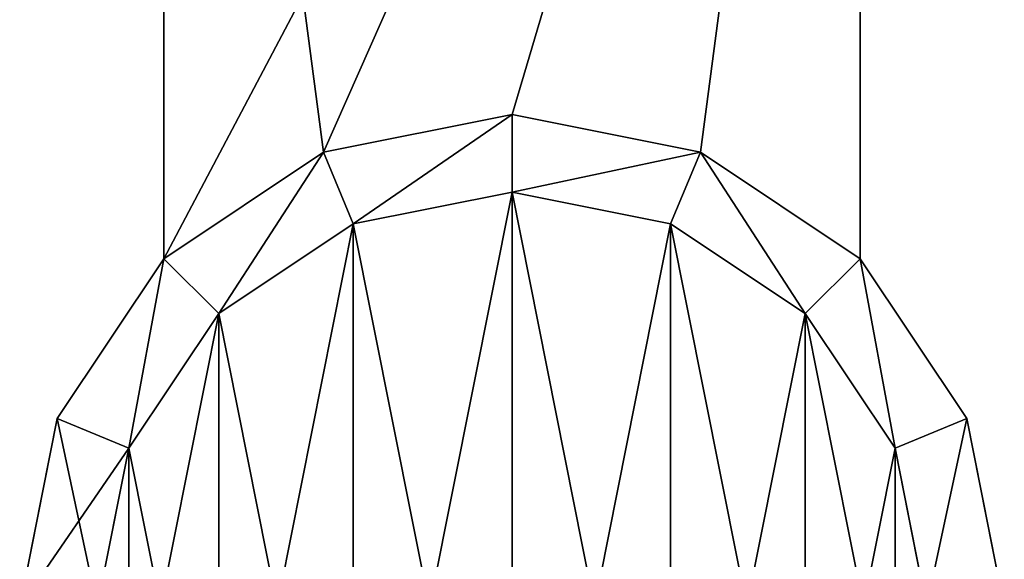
# Model space of a CAD drawing. Extents: x 0 to 48.8, y 0 to 26.9.
# Tile 259 of 656: x 22.673 to 23.673, y 0.548 to 1.096. Entities that reach past the tile are written whole.
import ezdxf

# ---------------------------------------------------------------- set-up
doc = ezdxf.new("R2010")
doc.units = 0
doc.header["$MEASUREMENT"] = 0
doc.layers.get('0').update_dxf_attribs({"linetype": 'CONTINUOUS'})
doc.layers.add('DOOR_HANDLE_-_LT', color=251, linetype='CONTINUOUS')

# ---------------------------------------------------------------- blocks, each defined once
blk = doc.blocks.new('T48IT100NP_TRADECAD_DXF')
at = {"layer": 'DOOR_HANDLE_-_LT', "color": 0}
for p, q in [((22.8191, 2.1926, 42.9925), (22.8191, 0.8535, 42.9925)), ((22.8191, 0.8535, 40.3925), (22.8191, 2.1926, 40.3925)), ((22.8191, 2.1926, 42.9925), (22.8191, 0.8535, 42.9925)), ((22.8191, 0.8535, 40.3925), (22.8191, 2.1926, 40.3925)), ((22.8191, 2.1926, 74.8671), (22.8191, 0.8535, 74.8671)), ((22.8191, 0.8535, 77.4729), (22.8191, 2.1926, 77.4729)), ((22.8191, 0.8535, 77.4729), (22.8191, 2.1926, 77.4729)), ((22.8191, 2.1926, 74.8671), (22.8191, 0.8535, 74.8671)), ((23.5262, 2.1927, 42.9925), (23.5262, 0.8535, 42.9925)), ((23.5262, 0.8535, 40.3925), (23.5262, 2.1927, 40.3925)), ((23.5262, 0.8535, 74.8671), (23.5262, 2.1927, 74.8671)), ((23.5262, 0.8535, 77.4729), (23.5262, 2.1927, 77.4729)), ((23.5262, 0.8535, 74.8671), (23.5262, 2.1927, 74.8671)), ((23.5262, 0.8535, 77.4729), (23.5262, 2.1927, 77.4729)), ((23.5262, 0.8535, 40.3925), (23.5262, 2.1927, 40.3925)), ((23.5262, 2.1927, 42.9925), (23.5262, 0.8535, 42.9925)), ((23.1727, 1, 39.9225), (22.9813, 0.9619, 39.9225)), ((22.9813, 0.9619, 77.937), (23.1727, 1, 77.937)), ((23.1727, 1, 42.9925), (22.9813, 0.9619, 42.9925)), ((22.9813, 0.9619, 40.3925), (23.1727, 1, 40.3925)), ((22.9813, 0.9619, 77.4729), (23.1727, 1, 77.4729)), ((22.9813, 0.9619, 77.937), (23.1727, 1, 77.937)), ((23.1727, 1, 42.9925), (22.9813, 0.9619, 42.9925)), ((23.1727, 1, 74.8671), (22.9813, 0.9619, 74.8671)), ((22.9813, 0.9619, 40.3925), (23.1727, 1, 40.3925)), ((23.1727, 1, 39.9225), (22.9813, 0.9619, 39.9225)), ((23.1727, 1, 74.8671), (22.9813, 0.9619, 74.8671)), ((22.9813, 0.9619, 77.4729), (23.1727, 1, 77.4729)), ((23.364, 0.9619, 39.9225), (23.1727, 1, 39.9225)), ((23.1727, 1, 39.9225), (23.1727, 0.9211, 39.8436)), ((23.1727, 0.9211, 78.0158), (23.1727, 1, 77.937)), ((23.1727, 1, 77.937), (23.364, 0.9619, 77.937)), ((23.1727, 1, 39.9225), (23.1727, 0.9211, 39.8436)), ((23.1727, 0.9211, 78.0158), (23.1727, 1, 77.937)), ((23.1727, 1, 42.9925), (23.364, 0.9619, 42.9925)), ((23.1727, 1, 40.3925), (23.364, 0.9619, 40.3925)), ((23.1727, 1, 77.4729), (23.364, 0.9619, 77.4729)), ((23.1727, 1, 77.937), (23.364, 0.9619, 77.937)), ((23.1727, 1, 77.937), (23.1727, 1, 77.4729)), ((23.1727, 1, 77.937), (23.1727, 1, 77.4729)), ((23.1727, 1, 42.9925), (23.364, 0.9619, 42.9925)), ((23.364, 0.9619, 74.8671), (23.1727, 1, 74.8671)), ((23.1727, 1, 74.8671), (23.1727, 1, 42.9925)), ((23.1727, 1, 74.8671), (23.1727, 1, 42.9925)), ((23.1727, 1, 39.9225), (23.1727, 1, 40.3925)), ((23.1727, 1, 40.3925), (23.364, 0.9619, 40.3925)), ((23.1727, 1, 39.9225), (23.1727, 1, 40.3925)), ((23.364, 0.9619, 39.9225), (23.1727, 1, 39.9225)), ((23.364, 0.9619, 74.8671), (23.1727, 1, 74.8671)), ((23.1727, 1, 77.4729), (23.364, 0.9619, 77.4729)), ((22.9813, 0.9619, 39.9225), (22.8191, 0.8535, 39.9225)), ((22.8191, 0.8535, 77.937), (22.9813, 0.9619, 77.937)), ((22.9813, 0.9619, 42.9925), (22.8191, 0.8535, 42.9925)), ((22.8191, 0.8535, 40.3925), (22.9813, 0.9619, 40.3925)), ((22.8191, 0.8535, 77.4729), (22.9813, 0.9619, 77.4729)), ((22.8191, 0.8535, 77.937), (22.9813, 0.9619, 77.937)), ((22.8191, 0.8535, 40.3925), (22.9813, 0.9619, 40.3925)), ((22.9813, 0.9619, 39.9225), (22.8191, 0.8535, 39.9225)), ((22.9813, 0.9619, 42.9925), (22.8191, 0.8535, 42.9925)), ((22.9813, 0.9619, 74.8671), (22.8191, 0.8535, 74.8671)), ((22.9813, 0.9619, 74.8671), (22.8191, 0.8535, 74.8671)), ((22.8191, 0.8535, 77.4729), (22.9813, 0.9619, 77.4729)), ((22.9813, 0.9619, 39.9225), (23.0115, 0.8891, 39.8436)), ((23.0115, 0.8891, 78.0158), (22.9813, 0.9619, 77.937)), ((22.9813, 0.9619, 39.9225), (23.0115, 0.8891, 39.8436)), ((23.0115, 0.8891, 78.0158), (22.9813, 0.9619, 77.937)), ((22.9813, 0.9619, 77.937), (22.9813, 0.9619, 77.4729)), ((22.9813, 0.9619, 77.937), (22.9813, 0.9619, 77.4729)), ((22.9813, 0.9619, 74.8671), (22.9813, 0.9619, 42.9925)), ((22.9813, 0.9619, 39.9225), (22.9813, 0.9619, 40.3925)), ((22.9813, 0.9619, 74.8671), (22.9813, 0.9619, 42.9925)), ((22.9813, 0.9619, 39.9225), (22.9813, 0.9619, 40.3925)), ((23.364, 0.9619, 39.9225), (23.3338, 0.8891, 39.8436)), ((23.3338, 0.8891, 78.0158), (23.364, 0.9619, 77.937)), ((23.364, 0.9619, 39.9225), (23.3338, 0.8891, 39.8436)), ((23.3338, 0.8891, 78.0158), (23.364, 0.9619, 77.937)), ((23.5262, 0.8535, 39.9225), (23.364, 0.9619, 39.9225)), ((23.364, 0.9619, 77.937), (23.5262, 0.8535, 77.937)), ((23.364, 0.9619, 42.9925), (23.5262, 0.8535, 42.9925)), ((23.5262, 0.8535, 40.3925), (23.364, 0.9619, 40.3925)), ((23.364, 0.9619, 77.4729), (23.5262, 0.8535, 77.4729)), ((23.364, 0.9619, 77.937), (23.5262, 0.8535, 77.937)), ((23.364, 0.9619, 77.937), (23.364, 0.9619, 77.4729)), ((23.364, 0.9619, 77.937), (23.364, 0.9619, 77.4729)), ((23.364, 0.9619, 42.9925), (23.5262, 0.8535, 42.9925)), ((23.5262, 0.8535, 74.8671), (23.364, 0.9619, 74.8671)), ((23.364, 0.9619, 74.8671), (23.364, 0.9619, 42.9925)), ((23.364, 0.9619, 74.8671), (23.364, 0.9619, 42.9925)), ((23.364, 0.9619, 39.9225), (23.364, 0.9619, 40.3925)), ((23.5262, 0.8535, 40.3925), (23.364, 0.9619, 40.3925)), ((23.364, 0.9619, 39.9225), (23.364, 0.9619, 40.3925)), ((23.5262, 0.8535, 39.9225), (23.364, 0.9619, 39.9225)), ((23.5262, 0.8535, 74.8671), (23.364, 0.9619, 74.8671)), ((23.364, 0.9619, 77.4729), (23.5262, 0.8535, 77.4729)), ((23.1727, 0.9211, 39.8436), (23.0115, 0.8891, 39.8436)), ((23.1727, 0.9211, 78.0158), (23.0115, 0.8891, 78.0158)), ((23.1727, 0.9211, 39.8436), (23.0115, 0.8891, 39.8436)), ((23.1727, 0.9211, 78.0158), (23.0115, 0.8891, 78.0158)), ((23.3338, 0.8891, 39.8436), (23.1727, 0.9211, 39.8436)), ((23.3338, 0.8891, 78.0158), (23.1727, 0.9211, 78.0158)), ((23.3338, 0.8891, 39.8436), (23.1727, 0.9211, 39.8436)), ((23.3338, 0.8891, 78.0158), (23.1727, 0.9211, 78.0158)), ((23.0115, 0.8891, 39.8436), (22.8749, 0.7978, 39.8436)), ((23.0115, 0.8891, 78.0158), (22.8749, 0.7978, 78.0158)), ((23.0115, 0.8891, 39.8436), (22.8749, 0.7978, 39.8436)), ((23.0115, 0.8891, 78.0158), (22.8749, 0.7978, 78.0158)), ((23.4705, 0.7978, 39.8436), (23.3338, 0.8891, 39.8436)), ((23.4705, 0.7978, 78.0158), (23.3338, 0.8891, 78.0158)), ((23.4705, 0.7978, 39.8436), (23.3338, 0.8891, 39.8436)), ((23.4705, 0.7978, 78.0158), (23.3338, 0.8891, 78.0158)), ((22.8191, 0.8535, 39.9225), (22.7107, 0.6913, 39.9225)), ((22.7107, 0.6913, 77.937), (22.8191, 0.8535, 77.937)), ((22.8191, 0.8535, 39.9225), (22.7107, 0.6913, 39.9225)), ((22.7107, 0.6913, 77.937), (22.8191, 0.8535, 77.937)), ((22.8191, 0.8535, 39.9225), (22.8749, 0.7978, 39.8436)), ((22.8191, 0.8535, 39.9225), (22.8191, 0.8535, 40.3925)), ((22.8191, 0.8535, 42.9925), (22.8191, 0.8535, 40.3925)), ((22.8191, 0.8535, 74.8671), (22.8191, 0.8535, 42.9925)), ((22.8191, 0.8535, 74.8671), (22.8191, 0.8535, 77.4729)), ((22.8191, 0.8535, 77.937), (22.8191, 0.8535, 77.4729)), ((22.8749, 0.7978, 78.0158), (22.8191, 0.8535, 77.937)), ((22.8191, 0.8535, 39.9225), (22.8749, 0.7978, 39.8436)), ((22.8749, 0.7978, 78.0158), (22.8191, 0.8535, 77.937)), ((22.8191, 0.8535, 42.9925), (22.8191, 0.8535, 40.3925)), ((22.8191, 0.8535, 77.937), (22.8191, 0.8535, 77.4729)), ((22.8191, 0.8535, 39.9225), (22.8191, 0.8535, 40.3925)), ((22.8191, 0.8535, 74.8671), (22.8191, 0.8535, 42.9925)), ((22.8191, 0.8535, 74.8671), (22.8191, 0.8535, 77.4729)), ((23.5262, 0.8535, 39.9225), (23.4705, 0.7978, 39.8436)), ((23.4705, 0.7978, 78.0158), (23.5262, 0.8535, 77.937)), ((23.5262, 0.8535, 39.9225), (23.4705, 0.7978, 39.8436)), ((23.4705, 0.7978, 78.0158), (23.5262, 0.8535, 77.937)), ((23.6346, 0.6913, 39.9225), (23.5262, 0.8535, 39.9225)), ((23.5262, 0.8535, 77.937), (23.6346, 0.6913, 77.937)), ((23.5262, 0.8535, 42.9925), (23.5262, 0.8535, 40.3925)), ((23.5262, 0.8535, 39.9225), (23.5262, 0.8535, 40.3925)), ((23.6346, 0.6913, 39.9225), (23.5262, 0.8535, 39.9225)), ((23.5262, 0.8535, 77.937), (23.6346, 0.6913, 77.937)), ((23.5262, 0.8535, 77.937), (23.5262, 0.8535, 77.4729)), ((23.5262, 0.8535, 77.4729), (23.5262, 0.8535, 74.8671)), ((23.5262, 0.8535, 74.8671), (23.5262, 0.8535, 42.9925)), ((23.5262, 0.8535, 77.937), (23.5262, 0.8535, 77.4729)), ((23.5262, 0.8535, 74.8671), (23.5262, 0.8535, 42.9925)), ((23.5262, 0.8535, 39.9225), (23.5262, 0.8535, 40.3925)), ((23.5262, 0.8535, 77.4729), (23.5262, 0.8535, 74.8671)), ((23.5262, 0.8535, 42.9925), (23.5262, 0.8535, 40.3925)), ((22.8749, 0.7978, 39.8436), (22.7836, 0.6611, 39.8436)), ((22.8749, 0.7978, 78.0158), (22.7836, 0.6611, 78.0158)), ((22.8749, 0.7978, 39.8436), (22.7836, 0.6611, 39.8436)), ((22.8749, 0.7978, 78.0158), (22.7836, 0.6611, 78.0158)), ((23.5617, 0.6611, 39.8436), (23.4705, 0.7978, 39.8436)), ((23.5617, 0.6611, 78.0158), (23.4705, 0.7978, 78.0158)), ((23.5617, 0.6611, 39.8436), (23.4705, 0.7978, 39.8436)), ((23.5617, 0.6611, 78.0158), (23.4705, 0.7978, 78.0158)), ((22.7107, 0.6913, 39.9225), (22.6727, 0.5, 39.9225)), ((22.6727, 0.5, 77.937), (22.7107, 0.6913, 77.937)), ((22.7107, 0.6913, 39.9225), (22.6727, 0.5, 39.9225)), ((22.6727, 0.5, 77.937), (22.7107, 0.6913, 77.937)), ((22.7107, 0.6913, 39.9225), (22.7107, 0.6913, 77.937)), ((22.7107, 0.6913, 39.9225), (22.7107, 0.6913, 77.937)), ((22.7107, 0.6913, 39.9225), (22.7836, 0.6611, 39.8436)), ((22.7836, 0.6611, 78.0158), (22.7107, 0.6913, 77.937)), ((22.7107, 0.6913, 39.9225), (22.7836, 0.6611, 39.8436)), ((22.7836, 0.6611, 78.0158), (22.7107, 0.6913, 77.937)), ((23.6346, 0.6913, 39.9225), (23.5617, 0.6611, 39.8436)), ((23.5617, 0.6611, 78.0158), (23.6346, 0.6913, 77.937)), ((23.6346, 0.6913, 39.9225), (23.5617, 0.6611, 39.8436)), ((23.5617, 0.6611, 78.0158), (23.6346, 0.6913, 77.937)), ((23.6727, 0.5, 39.9225), (23.6346, 0.6913, 39.9225)), ((23.6346, 0.6913, 77.937), (23.6727, 0.5, 77.937)), ((23.6346, 0.6913, 77.937), (23.6727, 0.5, 77.937)), ((23.6346, 0.6913, 39.9225), (23.6346, 0.6913, 77.937)), ((23.6727, 0.5, 39.9225), (23.6346, 0.6913, 39.9225)), ((23.6346, 0.6913, 39.9225), (23.6346, 0.6913, 77.937)), ((22.7836, 0.6611, 39.8436), (22.7515, 0.5, 39.8436)), ((22.7836, 0.6611, 78.0158), (22.7515, 0.5, 78.0158)), ((22.7836, 0.6611, 39.8436), (22.7515, 0.5, 39.8436)), ((22.7836, 0.6611, 78.0158), (22.7515, 0.5, 78.0158)), ((23.5938, 0.5, 39.8436), (23.5617, 0.6611, 39.8436)), ((23.5938, 0.5, 39.8436), (23.5617, 0.6611, 39.8436)), ((23.5938, 0.5, 78.0158), (23.5617, 0.6611, 78.0158)), ((23.5938, 0.5, 78.0158), (23.5617, 0.6611, 78.0158))]:
    blk.add_line(p, q, dxfattribs=at)
at = {"layer": 'DOOR_HANDLE_-_LT', "color": 251}
mesh = blk.add_polyface(dxfattribs=at)
corners = [(23.5262, 2.1927, 42.9925), (22.8191, 0.8535, 42.9925), (22.8191, 2.1926, 42.9925), (22.9813, 0.9619, 42.9925), (23.1727, 1, 42.9925), (23.364, 0.9619, 42.9925), (23.5262, 0.8535, 42.9925)]
mesh.append_faces([[corners[k] for k in face] for face in [(0, 1, 2), (5, 0, 6)]], dxfattribs={"vtx0": -1, "color": 251})
mesh.append_faces([[corners[k] for k in face] for face in [(1, 0, 3), (3, 0, 4), (4, 0, 5)]], dxfattribs={"vtx0": -1, "vtx1": -1, "color": 251})
mesh = blk.add_polyface(dxfattribs=at)
corners = [(22.9813, 0.9619, 40.3925), (22.8191, 2.1926, 40.3925), (22.8191, 0.8535, 40.3925), (23.5262, 2.1927, 40.3925), (23.1727, 1, 40.3925), (23.364, 0.9619, 40.3925), (23.5262, 0.8535, 40.3925)]
mesh.append_faces([[corners[k] for k in face] for face in [(0, 1, 2), (3, 5, 6)]], dxfattribs={"vtx0": -1, "color": 251})
mesh.append_faces([[corners[k] for k in face] for face in [(1, 0, 3)]], dxfattribs={"vtx0": -1, "vtx1": -1, "color": 251})
mesh.append_faces([[corners[k] for k in face] for face in [(3, 0, 4), (3, 4, 5)]], dxfattribs={"vtx0": -1, "vtx2": -1, "color": 251})
mesh = blk.add_polyface(dxfattribs=at)
corners = [(22.9813, 0.9619, 74.8671), (22.8191, 2.1926, 74.8671), (22.8191, 0.8535, 74.8671), (23.5262, 2.1927, 74.8671), (23.1727, 1, 74.8671), (23.364, 0.9619, 74.8671), (23.5262, 0.8535, 74.8671)]
mesh.append_faces([[corners[k] for k in face] for face in [(0, 1, 2), (3, 5, 6)]], dxfattribs={"vtx0": -1, "color": 251})
mesh.append_faces([[corners[k] for k in face] for face in [(1, 0, 3)]], dxfattribs={"vtx0": -1, "vtx1": -1, "color": 251})
mesh.append_faces([[corners[k] for k in face] for face in [(3, 0, 4), (3, 4, 5)]], dxfattribs={"vtx0": -1, "vtx2": -1, "color": 251})
mesh = blk.add_polyface(dxfattribs=at)
corners = [(23.5262, 2.1927, 77.4729), (22.8191, 0.8535, 77.4729), (22.8191, 2.1926, 77.4729), (22.9813, 0.9619, 77.4729), (23.1727, 1, 77.4729), (23.364, 0.9619, 77.4729), (23.5262, 0.8535, 77.4729)]
mesh.append_faces([[corners[k] for k in face] for face in [(0, 1, 2), (5, 0, 6)]], dxfattribs={"vtx0": -1, "color": 251})
mesh.append_faces([[corners[k] for k in face] for face in [(1, 0, 3), (3, 0, 4), (4, 0, 5)]], dxfattribs={"vtx0": -1, "vtx1": -1, "color": 251})
mesh = blk.add_polyface(dxfattribs=at)
corners = [(22.8191, 2.1926, 40.3925), (22.8191, 0.8535, 42.9925), (22.8191, 0.8535, 40.3925), (22.8191, 2.1926, 42.9925)]
mesh.append_faces([[corners[k] for k in face] for face in [(0, 1, 2), (1, 0, 3)]], dxfattribs={"vtx0": -1, "color": 251})
mesh = blk.add_polyface(dxfattribs=at)
corners = [(22.8191, 2.1926, 74.8671), (22.8191, 0.8535, 77.4729), (22.8191, 0.8535, 74.8671), (22.8191, 2.1926, 77.4729)]
mesh.append_faces([[corners[k] for k in face] for face in [(0, 1, 2), (1, 0, 3)]], dxfattribs={"vtx0": -1, "color": 251})
mesh = blk.add_polyface(dxfattribs=at)
corners = [(23.5262, 2.1927, 77.4729), (23.5262, 0.8535, 74.8671), (23.5262, 0.8535, 77.4729), (23.5262, 2.1927, 74.8671)]
mesh.append_faces([[corners[k] for k in face] for face in [(0, 1, 2), (1, 0, 3)]], dxfattribs={"vtx0": -1, "color": 251})
mesh = blk.add_polyface(dxfattribs=at)
corners = [(23.5262, 2.1927, 42.9925), (23.5262, 0.8535, 40.3925), (23.5262, 0.8535, 42.9925), (23.5262, 2.1927, 40.3925)]
mesh.append_faces([[corners[k] for k in face] for face in [(0, 1, 2), (1, 0, 3)]], dxfattribs={"vtx0": -1, "color": 251})
mesh = blk.add_polyface(dxfattribs=at)
corners = [(23.1727, 1, 39.9225), (23.0115, 0.8891, 39.8436), (23.1727, 0.9211, 39.8436), (22.9813, 0.9619, 39.9225)]
mesh.append_faces([[corners[k] for k in face] for face in [(0, 1, 2), (1, 0, 3)]], dxfattribs={"vtx0": -1, "color": 251})
mesh = blk.add_polyface(dxfattribs=at)
corners = [(23.1727, 1, 77.937), (23.0115, 0.8891, 78.0158), (22.9813, 0.9619, 77.937), (23.1727, 0.9211, 78.0158)]
mesh.append_faces([[corners[k] for k in face] for face in [(0, 1, 2), (1, 0, 3)]], dxfattribs={"vtx0": -1, "color": 251})
mesh = blk.add_polyface(dxfattribs=at)
corners = [(23.1727, 1, 77.937), (22.9813, 0.9619, 77.4729), (23.1727, 1, 77.4729), (22.9813, 0.9619, 77.937)]
mesh.append_faces([[corners[k] for k in face] for face in [(0, 1, 2), (1, 0, 3)]], dxfattribs={"vtx0": -1, "color": 251})
mesh = blk.add_polyface(dxfattribs=at)
corners = [(23.1727, 1, 74.8671), (22.9813, 0.9619, 42.9925), (23.1727, 1, 42.9925), (22.9813, 0.9619, 74.8671)]
mesh.append_faces([[corners[k] for k in face] for face in [(0, 1, 2), (1, 0, 3)]], dxfattribs={"vtx0": -1, "color": 251})
mesh = blk.add_polyface(dxfattribs=at)
corners = [(23.1727, 1, 40.3925), (22.9813, 0.9619, 39.9225), (23.1727, 1, 39.9225), (22.9813, 0.9619, 40.3925)]
mesh.append_faces([[corners[k] for k in face] for face in [(0, 1, 2), (1, 0, 3)]], dxfattribs={"vtx0": -1, "color": 251})
mesh = blk.add_polyface(dxfattribs=at)
corners = [(23.364, 0.9619, 39.9225), (23.1727, 0.9211, 39.8436), (23.3338, 0.8891, 39.8436), (23.1727, 1, 39.9225)]
mesh.append_faces([[corners[k] for k in face] for face in [(0, 1, 2), (1, 0, 3)]], dxfattribs={"vtx0": -1, "color": 251})
mesh = blk.add_polyface(dxfattribs=at)
corners = [(23.364, 0.9619, 77.937), (23.1727, 0.9211, 78.0158), (23.1727, 1, 77.937), (23.3338, 0.8891, 78.0158)]
mesh.append_faces([[corners[k] for k in face] for face in [(0, 1, 2), (1, 0, 3)]], dxfattribs={"vtx0": -1, "color": 251})
mesh = blk.add_polyface(dxfattribs=at)
corners = [(23.364, 0.9619, 77.937), (23.1727, 1, 77.4729), (23.364, 0.9619, 77.4729), (23.1727, 1, 77.937)]
mesh.append_faces([[corners[k] for k in face] for face in [(0, 1, 2), (1, 0, 3)]], dxfattribs={"vtx0": -1, "color": 251})
mesh = blk.add_polyface(dxfattribs=at)
corners = [(23.364, 0.9619, 74.8671), (23.1727, 1, 42.9925), (23.364, 0.9619, 42.9925), (23.1727, 1, 74.8671)]
mesh.append_faces([[corners[k] for k in face] for face in [(0, 1, 2), (1, 0, 3)]], dxfattribs={"vtx0": -1, "color": 251})
mesh = blk.add_polyface(dxfattribs=at)
corners = [(23.364, 0.9619, 40.3925), (23.1727, 1, 39.9225), (23.364, 0.9619, 39.9225), (23.1727, 1, 40.3925)]
mesh.append_faces([[corners[k] for k in face] for face in [(0, 1, 2), (1, 0, 3)]], dxfattribs={"vtx0": -1, "color": 251})
mesh = blk.add_polyface(dxfattribs=at)
corners = [(22.8749, 0.7978, 39.8436), (22.9813, 0.9619, 39.9225), (22.8191, 0.8535, 39.9225), (23.0115, 0.8891, 39.8436)]
mesh.append_faces([[corners[k] for k in face] for face in [(0, 1, 2), (1, 0, 3)]], dxfattribs={"vtx0": -1, "color": 251})
mesh = blk.add_polyface(dxfattribs=at)
corners = [(22.9813, 0.9619, 77.937), (22.8749, 0.7978, 78.0158), (22.8191, 0.8535, 77.937), (23.0115, 0.8891, 78.0158)]
mesh.append_faces([[corners[k] for k in face] for face in [(0, 1, 2), (1, 0, 3)]], dxfattribs={"vtx0": -1, "color": 251})
mesh = blk.add_polyface(dxfattribs=at)
corners = [(22.9813, 0.9619, 77.937), (22.8191, 0.8535, 77.4729), (22.9813, 0.9619, 77.4729), (22.8191, 0.8535, 77.937)]
mesh.append_faces([[corners[k] for k in face] for face in [(0, 1, 2), (1, 0, 3)]], dxfattribs={"vtx0": -1, "color": 251})
mesh = blk.add_polyface(dxfattribs=at)
corners = [(22.9813, 0.9619, 40.3925), (22.8191, 0.8535, 39.9225), (22.9813, 0.9619, 39.9225), (22.8191, 0.8535, 40.3925)]
mesh.append_faces([[corners[k] for k in face] for face in [(0, 1, 2), (1, 0, 3)]], dxfattribs={"vtx0": -1, "color": 251})
mesh = blk.add_polyface(dxfattribs=at)
corners = [(22.9813, 0.9619, 74.8671), (22.8191, 0.8535, 42.9925), (22.9813, 0.9619, 42.9925), (22.8191, 0.8535, 74.8671)]
mesh.append_faces([[corners[k] for k in face] for face in [(0, 1, 2), (1, 0, 3)]], dxfattribs={"vtx0": -1, "color": 251})
mesh = blk.add_polyface(dxfattribs=at)
corners = [(23.4705, 0.7978, 39.8436), (23.364, 0.9619, 39.9225), (23.3338, 0.8891, 39.8436), (23.5262, 0.8535, 39.9225)]
mesh.append_faces([[corners[k] for k in face] for face in [(0, 1, 2), (1, 0, 3)]], dxfattribs={"vtx0": -1, "color": 251})
mesh = blk.add_polyface(dxfattribs=at)
corners = [(23.364, 0.9619, 77.937), (23.4705, 0.7978, 78.0158), (23.3338, 0.8891, 78.0158), (23.5262, 0.8535, 77.937)]
mesh.append_faces([[corners[k] for k in face] for face in [(0, 1, 2), (1, 0, 3)]], dxfattribs={"vtx0": -1, "color": 251})
mesh = blk.add_polyface(dxfattribs=at)
corners = [(23.5262, 0.8535, 77.937), (23.364, 0.9619, 77.4729), (23.5262, 0.8535, 77.4729), (23.364, 0.9619, 77.937)]
mesh.append_faces([[corners[k] for k in face] for face in [(0, 1, 2), (1, 0, 3)]], dxfattribs={"vtx0": -1, "color": 251})
mesh = blk.add_polyface(dxfattribs=at)
corners = [(23.5262, 0.8535, 74.8671), (23.364, 0.9619, 42.9925), (23.5262, 0.8535, 42.9925), (23.364, 0.9619, 74.8671)]
mesh.append_faces([[corners[k] for k in face] for face in [(0, 1, 2), (1, 0, 3)]], dxfattribs={"vtx0": -1, "color": 251})
mesh = blk.add_polyface(dxfattribs=at)
corners = [(23.5262, 0.8535, 40.3925), (23.364, 0.9619, 39.9225), (23.5262, 0.8535, 39.9225), (23.364, 0.9619, 40.3925)]
mesh.append_faces([[corners[k] for k in face] for face in [(0, 1, 2), (1, 0, 3)]], dxfattribs={"vtx0": -1, "color": 251})
mesh = blk.add_polyface(dxfattribs=at)
corners = [(22.7836, 0.3388, 39.8436), (22.7836, 0.6611, 39.8436), (22.7515, 0.5, 39.8436), (22.8749, 0.2022, 39.8436), (22.8749, 0.7978, 39.8436), (23.0115, 0.1109, 39.8436), (23.0115, 0.8891, 39.8436), (23.1727, 0.0788, 39.8436), (23.1727, 0.9211, 39.8436), (23.3338, 0.1109, 39.8436), (23.3338, 0.8891, 39.8436), (23.4705, 0.2022, 39.8436), (23.4705, 0.7978, 39.8436), (23.5617, 0.3388, 39.8436), (23.5617, 0.6611, 39.8436), (23.5938, 0.5, 39.8436)]
mesh.append_faces([[corners[k] for k in face] for face in [(0, 1, 2), (14, 13, 15)]], dxfattribs={"vtx0": -1, "color": 251})
mesh.append_faces([[corners[k] for k in face] for face in [(1, 3, 4), (4, 5, 6), (6, 7, 8), (8, 9, 10), (10, 11, 12), (12, 13, 14)]], dxfattribs={"vtx0": -1, "vtx1": -1, "color": 251})
mesh.append_faces([[corners[k] for k in face] for face in [(1, 0, 3), (4, 3, 5), (6, 5, 7), (8, 7, 9), (10, 9, 11), (12, 11, 13)]], dxfattribs={"vtx0": -1, "vtx2": -1, "color": 251})
mesh = blk.add_polyface(dxfattribs=at)
corners = [(22.7836, 0.6611, 78.0158), (22.7836, 0.3388, 78.0158), (22.7515, 0.5, 78.0158), (22.8749, 0.7978, 78.0158), (22.8749, 0.2022, 78.0158), (23.0115, 0.8891, 78.0158), (23.0115, 0.1109, 78.0158), (23.1727, 0.9211, 78.0158), (23.1727, 0.0788, 78.0158), (23.3338, 0.8891, 78.0158), (23.3338, 0.1109, 78.0158), (23.4705, 0.7978, 78.0158), (23.4705, 0.2022, 78.0158), (23.5617, 0.6611, 78.0158), (23.5617, 0.3388, 78.0158), (23.5938, 0.5, 78.0158)]
mesh.append_faces([[corners[k] for k in face] for face in [(0, 1, 2), (14, 13, 15)]], dxfattribs={"vtx0": -1, "color": 251})
mesh.append_faces([[corners[k] for k in face] for face in [(1, 3, 4), (4, 5, 6), (6, 7, 8), (8, 9, 10), (10, 11, 12), (12, 13, 14)]], dxfattribs={"vtx0": -1, "vtx1": -1, "color": 251})
mesh.append_faces([[corners[k] for k in face] for face in [(1, 0, 3), (4, 3, 5), (6, 5, 7), (8, 7, 9), (10, 9, 11), (12, 11, 13)]], dxfattribs={"vtx0": -1, "vtx2": -1, "color": 251})
mesh = blk.add_polyface(dxfattribs=at)
corners = [(22.8191, 0.8535, 39.9225), (22.7107, 0.6913, 77.937), (22.7107, 0.6913, 39.9225), (22.8191, 0.8535, 77.937), (22.8191, 0.8535, 40.3925), (22.8191, 0.8535, 42.9925), (22.8191, 0.8535, 74.8671), (22.8191, 0.8535, 77.4729)]
mesh.append_faces([[corners[k] for k in face] for face in [(0, 1, 2), (3, 6, 7)]], dxfattribs={"vtx0": -1, "color": 251})
mesh.append_faces([[corners[k] for k in face] for face in [(1, 0, 3)]], dxfattribs={"vtx0": -1, "vtx1": -1, "color": 251})
mesh.append_faces([[corners[k] for k in face] for face in [(3, 0, 4), (3, 4, 5), (3, 5, 6)]], dxfattribs={"vtx0": -1, "vtx2": -1, "color": 251})
mesh = blk.add_polyface(dxfattribs=at)
corners = [(22.7836, 0.6611, 39.8436), (22.8191, 0.8535, 39.9225), (22.7107, 0.6913, 39.9225), (22.8749, 0.7978, 39.8436)]
mesh.append_faces([[corners[k] for k in face] for face in [(0, 1, 2), (1, 0, 3)]], dxfattribs={"vtx0": -1, "color": 251})
mesh = blk.add_polyface(dxfattribs=at)
corners = [(22.8191, 0.8535, 77.937), (22.7836, 0.6611, 78.0158), (22.7107, 0.6913, 77.937), (22.8749, 0.7978, 78.0158)]
mesh.append_faces([[corners[k] for k in face] for face in [(0, 1, 2), (1, 0, 3)]], dxfattribs={"vtx0": -1, "color": 251})
mesh = blk.add_polyface(dxfattribs=at)
corners = [(23.5617, 0.6611, 39.8436), (23.5262, 0.8535, 39.9225), (23.4705, 0.7978, 39.8436), (23.6346, 0.6913, 39.9225)]
mesh.append_faces([[corners[k] for k in face] for face in [(0, 1, 2), (1, 0, 3)]], dxfattribs={"vtx0": -1, "color": 251})
mesh = blk.add_polyface(dxfattribs=at)
corners = [(23.5262, 0.8535, 77.937), (23.5617, 0.6611, 78.0158), (23.4705, 0.7978, 78.0158), (23.6346, 0.6913, 77.937)]
mesh.append_faces([[corners[k] for k in face] for face in [(0, 1, 2), (1, 0, 3)]], dxfattribs={"vtx0": -1, "color": 251})
mesh = blk.add_polyface(dxfattribs=at)
corners = [(23.5262, 0.8535, 77.937), (23.6346, 0.6913, 39.9225), (23.6346, 0.6913, 77.937), (23.5262, 0.8535, 39.9225), (23.5262, 0.8535, 77.4729), (23.5262, 0.8535, 74.8671), (23.5262, 0.8535, 42.9925), (23.5262, 0.8535, 40.3925)]
mesh.append_faces([[corners[k] for k in face] for face in [(0, 1, 2), (3, 6, 7)]], dxfattribs={"vtx0": -1, "color": 251})
mesh.append_faces([[corners[k] for k in face] for face in [(1, 0, 3)]], dxfattribs={"vtx0": -1, "vtx1": -1, "color": 251})
mesh.append_faces([[corners[k] for k in face] for face in [(3, 0, 4), (3, 4, 5), (3, 5, 6)]], dxfattribs={"vtx0": -1, "vtx2": -1, "color": 251})
mesh = blk.add_polyface(dxfattribs=at)
corners = [(22.7107, 0.6913, 39.9225), (22.6727, 0.5, 77.937), (22.6727, 0.5, 39.9225), (22.7107, 0.6913, 77.937)]
mesh.append_faces([[corners[k] for k in face] for face in [(0, 1, 2), (1, 0, 3)]], dxfattribs={"vtx0": -1, "color": 251})
mesh = blk.add_polyface(dxfattribs=at)
corners = [(22.7836, 0.6611, 39.8436), (22.6727, 0.5, 39.9225), (22.7515, 0.5, 39.8436), (22.7107, 0.6913, 39.9225)]
mesh.append_faces([[corners[k] for k in face] for face in [(0, 1, 2), (1, 0, 3)]], dxfattribs={"vtx0": -1, "color": 251})
mesh = blk.add_polyface(dxfattribs=at)
corners = [(22.7107, 0.6913, 77.937), (22.7515, 0.5, 78.0158), (22.6727, 0.5, 77.937), (22.7836, 0.6611, 78.0158)]
mesh.append_faces([[corners[k] for k in face] for face in [(0, 1, 2), (1, 0, 3)]], dxfattribs={"vtx0": -1, "color": 251})
mesh = blk.add_polyface(dxfattribs=at)
corners = [(23.5938, 0.5, 39.8436), (23.6346, 0.6913, 39.9225), (23.5617, 0.6611, 39.8436), (23.6727, 0.5, 39.9225)]
mesh.append_faces([[corners[k] for k in face] for face in [(0, 1, 2), (1, 0, 3)]], dxfattribs={"vtx0": -1, "color": 251})
mesh = blk.add_polyface(dxfattribs=at)
corners = [(23.6346, 0.6913, 77.937), (23.5938, 0.5, 78.0158), (23.5617, 0.6611, 78.0158), (23.6727, 0.5, 77.937)]
mesh.append_faces([[corners[k] for k in face] for face in [(0, 1, 2), (1, 0, 3)]], dxfattribs={"vtx0": -1, "color": 251})
mesh = blk.add_polyface(dxfattribs=at)
corners = [(23.6346, 0.6913, 77.937), (23.6727, 0.5, 39.9225), (23.6727, 0.5, 77.937), (23.6346, 0.6913, 39.9225)]
mesh.append_faces([[corners[k] for k in face] for face in [(0, 1, 2), (1, 0, 3)]], dxfattribs={"vtx0": -1, "color": 251})

msp = doc.modelspace()

# ---------------------------------------------------------------- block references
at = {"color": 0}
msp.add_blockref('T48IT100NP_TRADECAD_DXF', (0, 0), dxfattribs=at)

doc.saveas('drawing.dxf')
